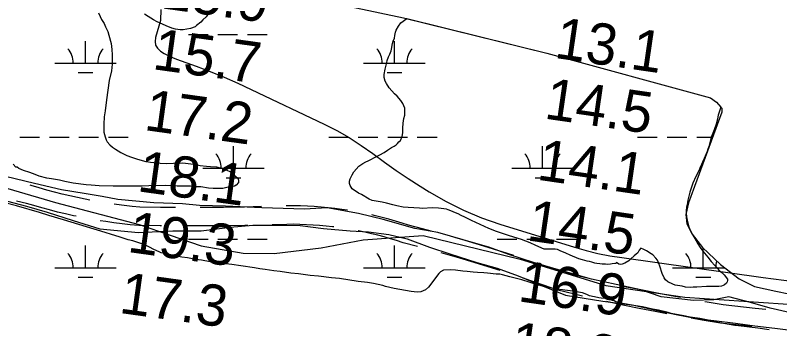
# Model space of a CAD drawing. Extents: x 3445503 to 3483459, y 540493 to 566012.
# Drawn here: x 3468436 to 3469678, y 549328 to 549838 of the extents above; entities that cross this region are included whole.
import ezdxf

# ---------------------------------------------------------------- set-up
doc = ezdxf.new("R2010")
doc.units = 0
for name, color, linetype in [('V-RIVR-RANG', 7, 'Continuous'), ('V-ROAD-CNTR', 7, 'Continuous'), ('V-SITE-VEGE', 7, 'Continuous'), ('V-TOPO-MINR', 7, 'Continuous'), ('V-WETL-SWMP', 7, 'Continuous')]:
    doc.layers.add(name, color=color, linetype=linetype)

msp = doc.modelspace()

# ---------------------------------------------------------------- linework, layer by layer
at = {"layer": 'V-ROAD-CNTR'}
for points in [[(3468364.1, 549573.5), (3468501.3, 549533.7), (3468637.3, 549497.7), (3468737.7, 549463.2), (3468806.1, 549451.1), (3468856.7, 549450.6), (3468932.9, 549459.6), (3469001, 549472.7), (3469098.5, 549479.9), (3469256.2, 549441.5), (3469395.2, 549398.6), (3469523.5, 549379.7), (3469683.3, 549368.6), (3469819.6, 549364.8), (3469939, 549356), (3470165.7, 549295.9)], [(3468557, 549537.3), (3468549.5, 549538.8), (3468536.9, 549541.4), (3468524.3, 549544.1), (3468511.8, 549547.1), (3468499.4, 549550.3), (3468486.9, 549553.7), (3468474.6, 549557.2), (3468461.6, 549561.2), (3468460, 549561.5)], [(3468534.7, 549511.2), (3468530.6, 549512), (3468517.6, 549514.9), (3468504.6, 549518), (3468491.7, 549521.3), (3468478.9, 549524.8), (3468466.1, 549528.5), (3468454, 549532.1), (3468437.8, 549535.7)], [(3468696.1, 549525.4), (3468671.7, 549525.6), (3468638.1, 549526), (3468625.8, 549527.2), (3468613, 549528.7), (3468600.2, 549530.3), (3468596.4, 549530.8)], [(3468836.1, 549526.8), (3468808.2, 549526.1), (3468774.1, 549525.6), (3468739.9, 549525.3), (3468736.1, 549525.3)], [(3468975.7, 549520.8), (3468966.2, 549522.3), (3468955.1, 549523.7), (3468944, 549524.9), (3468932.8, 549525.9), (3468921.6, 549526.8), (3468910.4, 549527.4), (3468899.2, 549527.8), (3468888, 549528), (3468876.7, 549527.9), (3468876.1, 549527.9)], [(3469111.5, 549487.1), (3469097.4, 549490.9), (3469074.6, 549496.8), (3469064.5, 549500.1), (3469053.8, 549503.4), (3469043, 549506.5), (3469032.2, 549509.3), (3469021.3, 549512), (3469015, 549513.4)], [(3468673.5, 549495.5), (3468671.3, 549495.6), (3468636.4, 549496), (3468622.7, 549497.4), (3468609.4, 549498.9), (3468596.2, 549500.6), (3468583, 549502.4), (3468574, 549503.9)], [(3468813.5, 549496.2), (3468808.8, 549496.1), (3468774.4, 549495.6), (3468740.1, 549495.3), (3468713.5, 549495.3)], [(3468953.3, 549493.7), (3468951.5, 549493.9), (3468940.9, 549495.1), (3468930.3, 549496), (3468919.7, 549496.8), (3468909.1, 549497.4), (3468898.4, 549497.8), (3468887.8, 549498), (3468877.2, 549497.9), (3468853.5, 549497.2)], [(3469089.4, 549462), (3469066.2, 549468), (3469055.5, 549471.5), (3469045.3, 549474.6), (3469035.1, 549477.5), (3469024.8, 549480.2), (3469014.4, 549482.8), (3469004, 549485.1), (3468993.6, 549487.3), (3468992.8, 549487.4)], [(3469245.7, 549447.2), (3469235.8, 549450.4), (3469212.9, 549457.7), (3469189.9, 549464.7), (3469166.9, 549471.6), (3469150, 549476.4)], [(3469223.8, 549422.7), (3469204, 549429), (3469181.2, 549436), (3469158.4, 549442.8), (3469135.6, 549449.3), (3469128, 549451.5)], [(3469379.6, 549407), (3469377.2, 549407.5), (3469351.3, 549413.6), (3469326.1, 549419.7), (3469304.2, 549427.5), (3469283.6, 549434.6)], [(3469357.4, 549381.3), (3469344.3, 549384.4), (3469317.5, 549391), (3469294.3, 549399.2), (3469271.8, 549406.9), (3469261.8, 549410.3)], [(3469516.7, 549378.9), (3469507.5, 549380.6), (3469481.4, 549385.5), (3469455.2, 549390.7), (3469429.2, 549396), (3469418.6, 549398.3)], [(3469494.4, 549352.5), (3469475.7, 549356), (3469449.3, 549361.3), (3469423, 549366.7), (3469396.7, 549372.4), (3469396.4, 549372.4)], [(3469655.3, 549359.4), (3469638, 549361.3), (3469586, 549367.2), (3469560, 549371.4), (3469556.1, 549372.1)], [(3469632.8, 549331.7), (3469581.9, 549337.5), (3469555.1, 549341.8), (3469533.8, 549345.4)]]:
    msp.add_lwpolyline(points, dxfattribs=at)
at = {"layer": 'V-SITE-VEGE'}
for points in [[(3468571.1, 549841.7), (3468573.6, 549835.7), (3468575.8, 549831.1), (3468580.1, 549824.3), (3468582.6, 549819.2), (3468586.2, 549811.3), (3468588, 549805.6), (3468591.6, 549792.2), (3468592.8, 549782), (3468593.3, 549773.4), (3468593.4, 549758.6), (3468592.2, 549747.6), (3468588.5, 549731.9), (3468584.2, 549700.5), (3468581.9, 549682.6), (3468580.4, 549672.6), (3468580, 549669.1), (3468579.8, 549664.4), (3468579.9, 549647.9), (3468581.8, 549640.2), (3468583.4, 549635.3), (3468585.1, 549632.2), (3468589.4, 549627.4), (3468593.8, 549623.7), (3468598.5, 549620), (3468607.4, 549614.7), (3468617.3, 549610), (3468624.9, 549607.4), (3468632.6, 549604.3), (3468645.9, 549600.7), (3468655.8, 549599.2), (3468671.1, 549597.4), (3468681.9, 549596.8), (3468692.7, 549597.5), (3468708, 549597.7), (3468717, 549597.1), (3468729.2, 549595.4), (3468736.5, 549593.9), (3468746.4, 549592.4), (3468752.8, 549591.8), (3468762.8, 549591.2), (3468769, 549589.7), (3468775.8, 549587.4), (3468779.4, 549586.3), (3468784.3, 549583.7), (3468787.8, 549580.8), (3468791.2, 549578.4), (3468793.8, 549576.3), (3468797.2, 549572.8), (3468798.5, 549569.9), (3468798.8, 549565.9), (3468795, 549561.9), (3468792, 549559.9), (3468782, 549558.3), (3468773.2, 549556.4), (3468767.5, 549556), (3468757.1, 549556.5), (3468749.6, 549556.7), (3468737.4, 549558.8), (3468729.3, 549559.2), (3468720.4, 549559.8), (3468711.8, 549560.1), (3468699, 549560), (3468690.8, 549560.6), (3468679.3, 549561), (3468653.1, 549560.8), (3468641.8, 549560), (3468613.8, 549559.8), (3468604.7, 549560), (3468595, 549560.3), (3468572.2, 549560.6), (3468559.4, 549561.8), (3468551, 549562.4), (3468530, 549565.1), (3468516.5, 549567.4), (3468507.7, 549569.6), (3468494.9, 549571.9), (3468486.9, 549573.2), (3468474.5, 549576.2), (3468468.1, 549579.2), (3468459.7, 549582.2), (3468449.3, 549585.7), (3468441.5, 549588.9), (3468438.8, 549590.7), (3468436.9, 549591.1), (3468432.6, 549595.9)], [(3468748.2, 549838.7), (3468745.8, 549835.6), (3468740.8, 549830.7), (3468737.1, 549826.9), (3468730.5, 549821.1), (3468728.1, 549819.3), (3468720.6, 549816.1), (3468708.5, 549814.3), (3468703.8, 549814.2), (3468696.3, 549815.3), (3468690.3, 549817), (3468681.2, 549820.7), (3468675, 549823.5), (3468666.2, 549827.2), (3468660.2, 549830.5), (3468651.5, 549836.1), (3468645.8, 549839.4)], [(3469316.8, 549457.2), (3469313.1, 549457.6), (3469304.9, 549457.8), (3469295.4, 549457.7), (3469281.7, 549463.3), (3469272.4, 549468.1), (3469258.4, 549473.1), (3469239.1, 549479.5), (3469217.5, 549486.2), (3469205.3, 549491.4), (3469177.1, 549504.2), (3469166.5, 549509.9), (3469160.1, 549512.5), (3469155.2, 549515.1), (3469148.5, 549517.7), (3469146.1, 549518.8), (3469139.4, 549521.4), (3469136.3, 549522.4), (3469123.5, 549524.3), (3469113.1, 549524.9), (3469097.7, 549523.9), (3469092.4, 549524.1), (3469074.1, 549525.3), (3469066.3, 549525.9), (3469055.7, 549528), (3469049.1, 549529.5), (3469038.9, 549532.3), (3469032, 549533.8), (3469022.3, 549535.4), (3469015.9, 549536.9), (3469010.6, 549539.1), (3468998.4, 549546.3), (3468993.5, 549548.7), (3468983.3, 549555.7), (3468980.1, 549561.2), (3468979, 549564.3), (3468979, 549568), (3468979.8, 549571.8), (3468983.1, 549578.6), (3468985.9, 549583.3), (3468994.2, 549592.4), (3468997.3, 549594.9), (3469000.6, 549596.9), (3469005.5, 549599.6), (3469009, 549601.4), (3469024.1, 549608.6), (3469028.1, 549611), (3469035.4, 549614.8), (3469040.6, 549618.6), (3469047.4, 549622.9), (3469051.2, 549625.3), (3469054.9, 549627.4), (3469057.1, 549629.4), (3469059.3, 549632.2), (3469061.5, 549634.2), (3469064.5, 549640.7), (3469065.4, 549646.6), (3469065.3, 549654.2), (3469065.9, 549662.3), (3469067.4, 549669.8), (3469068.7, 549675.4), (3469068.8, 549682.7), (3469068.6, 549686.6), (3469065.6, 549694.6), (3469062.5, 549699.2), (3469056.5, 549706.2), (3469052, 549710.4), (3469047.6, 549715), (3469043.6, 549720), (3469038.9, 549727), (3469036.6, 549730.8), (3469035.3, 549736.9), (3469035.2, 549741.8), (3469036.7, 549750.4), (3469039.3, 549761), (3469040.1, 549764.1), (3469042.5, 549770.1), (3469044.5, 549774.6), (3469046.6, 549779.9), (3469047.1, 549782.7), (3469049, 549792), (3469050, 549795.6), (3469051.8, 549800.4), (3469052.6, 549804.9), (3469053.5, 549810.2), (3469054.8, 549813.9), (3469058.5, 549820.4), (3469062.2, 549825.7), (3469072, 549832.4), (3469299.5, 549776.1), (3469565.6, 549703.5), (3469575.3, 549696.7), (3469582.4, 549688.6)], [(3469582.4, 549688.6), (3469578.1, 549675.7), (3469577.5, 549673), (3469576.8, 549669.2), (3469574.5, 549660.6), (3469571.4, 549651.5), (3469568, 549643.3), (3469566.7, 549639.6), (3469564.3, 549631.2), (3469562.6, 549624.5), (3469561.3, 549620.1), (3469560, 549616.3), (3469555.2, 549604.8), (3469552.4, 549599.3), (3469550.9, 549595.1), (3469548.1, 549589.1), (3469546.4, 549585.1), (3469541.8, 549575.6), (3469537, 549564.9), (3469531.8, 549550.5), (3469528.6, 549537.5), (3469527.4, 549529.7), (3469526.5, 549526), (3469526.1, 549520.2), (3469526.1, 549516.3), (3469526.6, 549510.1), (3469527.6, 549504.8), (3469530.5, 549494), (3469532.3, 549488.5), (3469536.8, 549480.4), (3469539.9, 549475.1), (3469545.1, 549466.1), (3469548.9, 549460.1), (3469552.9, 549454.6), (3469561.2, 549444.8), (3469566.5, 549437.7), (3469572.5, 549431), (3469580.3, 549422.6), (3469584.1, 549419.6), (3469587.7, 549415.8), (3469593.2, 549409), (3469593.3, 549406.6), (3469592.6, 549404.4), (3469591.5, 549402.2), (3469588, 549399.7), (3469585.8, 549398.6), (3469583.4, 549397.7), (3469578.8, 549397), (3469559.1, 549396.8), (3469543.4, 549395.8), (3469537.3, 549395.6), (3469532.4, 549395.5), (3469524.9, 549395.9), (3469519.6, 549397.2), (3469507.9, 549399.3), (3469504.1, 549400.8), (3469495.9, 549404.7), (3469492.1, 549408), (3469489.9, 549411.1), (3469486.7, 549417.9), (3469483.1, 549430.2), (3469481.5, 549434.4), (3469479.1, 549439.9), (3469476.6, 549443), (3469471.5, 549448.3), (3469469.3, 549450.2), (3469461.7, 549454.8), (3469457.3, 549457.2), (3469452.4, 549459.1), (3469449.8, 549456), (3469447.4, 549451.8), (3469444.5, 549449.4), (3469441.5, 549446.9), (3469436, 549441.8), (3469432.5, 549438.7), (3469426.3, 549435.1), (3469421.9, 549433.1), (3469419, 549432.6), (3469416.6, 549433.2), (3469412.6, 549436.1), (3469412.2, 549434.1), (3469409.8, 549434.1), (3469405.8, 549433.8), (3469403.1, 549433.1), (3469398.3, 549432.9), (3469395, 549433.1), (3469392.5, 549433.1), (3469389.5, 549433.3), (3469385.9, 549433.9), (3469380.6, 549434.5), (3469377.5, 549435.1), (3469372.6, 549436.7), (3469368.9, 549437.3), (3469365.1, 549438.1), (3469357.6, 549440.5), (3469351.4, 549442), (3469337.2, 549447.9), (3469330.6, 549450.9), (3469326.6, 549452.8), (3469322.2, 549454.1), (3469316.8, 549457.2)], [(3468752.7, 549437), (3468738.4, 549439.8), (3468728.8, 549441), (3468715.4, 549443.3), (3468706.7, 549444.6), (3468698.3, 549446.1), (3468686.4, 549448.4), (3468679.1, 549450.3), (3468672.9, 549451.8), (3468670.5, 549452.7), (3468660, 549457.7), (3468654.9, 549460.5), (3468647.4, 549464.2), (3468641.4, 549466.4), (3468626.6, 549471.1), (3468619.5, 549473), (3468604.7, 549477.8), (3468592.3, 549481.4), (3468582.1, 549484.9), (3468551.3, 549493.9), (3468514.1, 549505.3), (3468490.2, 549512.2), (3468475.4, 549517.2), (3468437.8, 549528.1), (3468401.7, 549537.1)], [(3469660.7, 549326.7), (3469642.4, 549329), (3469611, 549332.7), (3469605, 549333.6), (3469586.7, 549336.7), (3469575.4, 549339.1), (3469558.8, 549342.9), (3469548.2, 549344.8), (3469532.3, 549347.1), (3469521.9, 549349), (3469501.5, 549353.1), (3469496.7, 549354.6), (3469481.2, 549358.2), (3469471, 549360.1), (3469455.1, 549363.7), (3469444.2, 549365.4), (3469425.7, 549368.8), (3469415.3, 549371.1), (3469410.8, 549372.7), (3469408.4, 549374.2), (3469406.2, 549374.4), (3469402.6, 549375.5), (3469395.8, 549377), (3469393.6, 549377.2), (3469387.6, 549378), (3469383.9, 549378.4), (3469376.8, 549379.9), (3469373.7, 549380.8), (3469371.7, 549381.2), (3469369, 549382), (3469364.6, 549383.8), (3469357.3, 549386.4), (3469342, 549389.3), (3469312, 549393.1), (3469300.7, 549395.4), (3469284.1, 549399.7), (3469258.9, 549407.7), (3469239.4, 549412.6), (3469227.4, 549415.8), (3469223.2, 549416.7), (3469217.3, 549417), (3469203.3, 549418.7), (3469196.9, 549419.3), (3469186.8, 549419.9), (3469179.9, 549420.1), (3469170, 549421.1), (3469163.1, 549421.9), (3469151, 549423.6), (3469142.6, 549424.2), (3469131.5, 549423.2), (3469126.9, 549421), (3469123.9, 549418.1), (3469121.7, 549415.4), (3469117.7, 549409.4), (3469107, 549395.6), (3469102.2, 549391.4), (3469094.7, 549388), (3469089, 549387.5), (3469079, 549388.8), (3469051.6, 549393.4), (3469037.5, 549396.9), (3469032.8, 549398.4), (3469017.8, 549401.8), (3469008, 549403.2), (3468993, 549405.3), (3468962.7, 549410), (3468949.7, 549411.2), (3468928.7, 549413.9), (3468915, 549414.9), (3468896.2, 549417.4), (3468883.6, 549418.8), (3468866.1, 549421.3), (3468855.7, 549422.6), (3468842, 549424.5), (3468833, 549425.5), (3468824.6, 549427), (3468802.5, 549430.5), (3468787.6, 549432.6), (3468777.7, 549433.9), (3468762.5, 549435.5), (3468752.7, 549437)]]:
    msp.add_lwpolyline(points, dxfattribs=at)
at = {"layer": 'V-TOPO-MINR'}
msp.add_lwpolyline([(3468672.5, 549847.2), (3468671.9, 549829.4), (3468663.6, 549801.9), (3468663, 549795.4), (3468663.9, 549789.4), (3468667, 549784.3), (3468671.6, 549779.6), (3468677.9, 549775.8), (3468684.4, 549772.3), (3468691.1, 549769.2), (3468697.9, 549766.5), (3468729.7, 549754.9), (3468752.4, 549746.3), (3468775, 549737.3), (3468797.2, 549727.6), (3468819.3, 549717.4), (3468937.7, 549661.1), (3468958.4, 549650.4), (3468978.5, 549639), (3468998, 549626.4), (3469016.9, 549612.9), (3469035.7, 549599.1), (3469054.7, 549585.7), (3469074, 549572.7), (3469093.6, 549560.1), (3469108.2, 549550.9), (3469135.7, 549535.1), (3469164, 549520.8), (3469193.3, 549508.7), (3469223.2, 549498.2), (3469344.6, 549460.8), (3469363.5, 549455.5), (3469382.6, 549450.8), (3469401.8, 549447), (3469421.2, 549443.8), (3469651.1, 549411.7), (3469718.3, 549402.7)], dxfattribs=at)
at = {"layer": 'V-WETL-SWMP'}
for p, q in [((3468717.1, 549806.4), (3468749.1, 549806.4)), ((3468765.1, 549806.4), (3468797.1, 549806.4)), ((3468813.1, 549806.4), (3468845.1, 549806.4)), ((3468550, 549760), (3468550, 549796)), ((3469051.9, 549760), (3469051.9, 549796)), ((3468500, 549760), (3468600, 549760)), ((3469001.9, 549760), (3469101.9, 549760)), ((3468538, 549744.6), (3468562, 549744.6)), ((3469039.9, 549744.6), (3469063.9, 549744.6)), ((3468443.2, 549639.9), (3468475.2, 549639.9)), ((3468491.2, 549639.9), (3468523.2, 549639.9)), ((3468539.2, 549639.9), (3468571.2, 549639.9)), ((3468587.2, 549639.9), (3468619.2, 549639.9)), ((3468945.1, 549639.9), (3468977.1, 549639.9)), ((3468993.1, 549639.9), (3469025.1, 549639.9)), ((3469041.1, 549639.9), (3469073.1, 549639.9)), ((3469089.1, 549639.9), (3469121.1, 549639.9)), ((3469447, 549639.9), (3469479, 549639.9)), ((3469495, 549639.9), (3469527, 549639.9)), ((3469543, 549639.9), (3469569, 549639.9)), ((3468790.5, 549589.2), (3468790.5, 549625.2)), ((3469292.4, 549589.2), (3469292.4, 549625.2)), ((3468740.5, 549589.2), (3468840.5, 549589.2)), ((3469242.4, 549589.2), (3469342.4, 549589.2)), ((3468778.5, 549573.8), (3468802.5, 549573.8)), ((3469280.4, 549573.8), (3469304.4, 549573.8)), ((3468550, 549427.3), (3468550, 549463.3)), ((3468717.1, 549473.8), (3468749.1, 549473.8)), ((3468765.1, 549473.8), (3468797.1, 549473.8)), ((3468813.1, 549473.8), (3468845.1, 549473.8)), ((3469051.9, 549427.3), (3469051.9, 549463.3)), ((3469219, 549473.8), (3469251, 549473.8)), ((3469267, 549473.8), (3469299, 549473.8)), ((3469315, 549473.8), (3469347, 549473.8)), ((3469553.8, 549427.3), (3469553.8, 549458.6)), ((3468500, 549427.3), (3468600, 549427.3)), ((3469001.9, 549427.3), (3469101.9, 549427.3)), ((3469503.8, 549427.3), (3469588.6, 549427.3)), ((3468538, 549411.9), (3468562, 549411.9)), ((3469039.9, 549411.9), (3469063.9, 549411.9)), ((3469541.8, 549411.9), (3469565.8, 549411.9))]:
    msp.add_line(p, q, dxfattribs=at)
for points in [[(3468424.8, 550041.5), (3468463.7, 550021.1), (3468501.2, 550004.8), (3468728.7, 549911.2), (3468775.8, 549897.7), (3468839.6, 549883), (3468913, 549867), (3469066.7, 549833.7), (3469299.5, 549776.1), (3469565.6, 549703.5), (3469575.3, 549696.7), (3469583.7, 549687.1), (3469583.8, 549680.2), (3469529.6, 549533.2), (3469525.6, 549513.8), (3469527.1, 549498.6), (3469535.6, 549482), (3469552.3, 549460.1), (3469581.6, 549432.6), (3469612.2, 549409.4), (3469637.2, 549397.1), (3469671.8, 549389.1), (3469692.6, 549385.1)], [(3469693.1, 549354.6), (3469662.2, 549361.9), (3469630.5, 549371.1), (3469595.2, 549379.9), (3469571.1, 549375.4), (3469537.9, 549374.3), (3469485.3, 549380.2), (3469452.4, 549391.5), (3469372, 549409), (3469314.5, 549425.2), (3469278, 549435.9), (3469238, 549448.7), (3469205.1, 549460.7), (3469163.4, 549472.6), (3469122.2, 549484.5), (3469085, 549491.4), (3469033.5, 549506), (3468993.4, 549515.5), (3468942.4, 549524.6), (3468905.6, 549522.8), (3468836.4, 549524.6), (3468777.4, 549527.7), (3468735.1, 549528.5), (3468707.4, 549531.1), (3468660.7, 549532.7), (3468602.2, 549538.2), (3468577.2, 549543.1), (3468547.9, 549548), (3468510.7, 549554), (3468467.1, 549564.4), (3468419.9, 549575.9)], [(3468412.9, 549538.6), (3468454.2, 549527.5), (3468487.5, 549517.5), (3468529.9, 549504.3), (3468573.1, 549490.9), (3468636, 549484.6), (3468691.8, 549487.4)], [(3468691.8, 549487.4), (3468737.6, 549487.4), (3468785, 549493.3), (3468821.8, 549496.4), (3468858.2, 549496.7), (3468898.5, 549496.2), (3468936.9, 549491), (3468980.1, 549487.4), (3469009.7, 549486), (3469042.6, 549481.5), (3469072.7, 549474.6), (3469108.8, 549461.1), (3469142.1, 549449.9), (3469185.7, 549436), (3469218.6, 549426.8), (3469252.7, 549414.4), (3469281.7, 549402.3), (3469330.1, 549382.6), (3469390.3, 549372.8), (3469440.9, 549366.4), (3469479.4, 549358), (3469509.9, 549351.6), (3469543.1, 549345.1), (3469570.8, 549341.8), (3469606.1, 549337.3), (3469637.7, 549332.8), (3469669.8, 549329.1), (3469714.1, 549323.5)]]:
    msp.add_lwpolyline(points, dxfattribs=at)
for centre, start, end in [((3468494.8, 549760.5), 359.2282, 40.7718), ((3468605.3, 549760.5), 139.2282, 180.7718), ((3468996.7, 549760.5), 359.2282, 40.7718), ((3469107.2, 549760.5), 139.2282, 180.7718), ((3468735.3, 549589.7), 359.2282, 40.7718), ((3468845.7, 549589.7), 139.2282, 180.7718), ((3469237.2, 549589.7), 359.2282, 40.7718), ((3469347.7, 549589.7), 139.2282, 180.7718), ((3468494.8, 549427.8), 359.2282, 40.7718), ((3468605.2, 549427.8), 139.2282, 180.7718), ((3468996.7, 549427.8), 359.2282, 40.7718), ((3469107.1, 549427.8), 139.2282, 180.7718), ((3469498.6, 549427.8), 359.2282, 40.7718), ((3469609.1, 549427.8), 162.5619, 180.7718)]:
    msp.add_arc(centre, 35.2, start, end, dxfattribs=at)

# ---------------------------------------------------------------- texts
at = {"layer": 'V-RIVR-RANG'}
for s, rotation, p in [('15.9', 352.0883, (3468670.5, 549849.6)), ('13.1', 351.7183, (3469310.4, 549768.8)), ('15.7', 352.0883, (3468657.2, 549750.5)), ('14.5', 351.7183, (3469293.8, 549670.2)), ('17.2', 352.0883, (3468643.7, 549651.5)), ('14.1', 351.7183, (3469282, 549570.8)), ('18.1', 352.0883, (3468632.5, 549552)), ('14.5', 351.7183, (3469265.5, 549472.2)), ('19.3', 352.0883, (3468616.6, 549453.3)), ('16.9', 351.7183, (3469251.1, 549373.2)), ('17.3', 352.0883, (3468603.1, 549354.2)), ('18.2', 351.7183, (3469237.2, 549274.2))]:
    msp.add_text(s, height=67, rotation=rotation, dxfattribs=at).set_placement(p)

doc.saveas('drawing.dxf')
